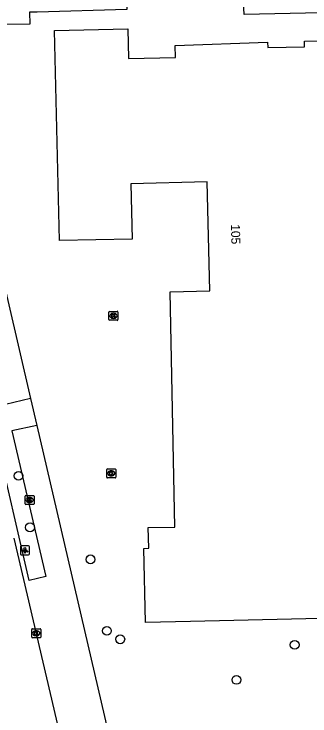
# Model space of a CAD drawing. Extents: x 157321 to 158827, y 386650 to 388532.
# Drawn here: x 157748.5 to 157781.4, y 387792.6 to 387870.6 of the extents above; entities that cross this region are included whole.
import ezdxf

# ---------------------------------------------------------------- set-up
doc = ezdxf.new("R2010")
doc.units = 0
for name, color, linetype in [('IMGEO_Boom', 7, 'Continuous'), ('IMGEO_Gemengd_bos', 7, 'Continuous'), ('IMGEO_Kolk', 7, 'Continuous'), ('IMGEO_Lichtpunt', 7, 'Continuous'), ('IMGEO_Pand', 7, 'Continuous'), ('IMGEO_Pand_nummerreeks', 7, 'Continuous'), ('IMGEO_Rijbaan_lokaal_open', 7, 'Continuous'), ('IMGEO_Voetpad_open', 7, 'Continuous')]:
    doc.layers.add(name, color=color, linetype=linetype)

msp = doc.modelspace()

# ---------------------------------------------------------------- linework, layer by layer
at = {"layer": 'IMGEO_Boom'}
for centre in [(157748.999, 387819.242), (157750.27, 387813.52), (157756.988, 387809.959), (157758.812, 387802.014), (157760.297, 387801.076), (157779.676, 387800.464), (157773.202, 387796.559)]:
    msp.add_circle(centre, 0.489, dxfattribs=at)
at = {"layer": 'IMGEO_Gemengd_bos'}
msp.add_lwpolyline([(157791.134, 387870.919), (157774.059, 387870.543), (157774.007, 387871.982), (157761.056, 387872.053), (157761.038, 387871.083), (157751.067, 387870.808), (157750.201, 387870.784), (157750.238, 387869.454), (157740.621, 387869.428)], dxfattribs=at)
at = {"layer": 'IMGEO_Kolk'}
for p, q in [((157759.043, 387836.61), (157759.043, 387837.462)), ((157759.118, 387837.536), (157759.97, 387837.536)), ((157759.531, 387837.316), (157759.556, 387837.316)), ((157760.044, 387837.462), (157760.044, 387836.61)), ((157759.97, 387836.536), (157759.118, 387836.536)), ((157759.554, 387836.756), (157759.529, 387836.756)), ((157758.788, 387819.096), (157758.788, 387819.948)), ((157758.863, 387820.022), (157759.715, 387820.022)), ((157759.789, 387819.948), (157759.789, 387819.096)), ((157759.299, 387819.242), (157759.274, 387819.242)), ((157759.276, 387819.802), (157759.301, 387819.802)), ((157759.715, 387819.022), (157758.863, 387819.022)), ((157749.714, 387816.137), (157749.714, 387816.989)), ((157749.789, 387817.063), (157750.641, 387817.063)), ((157750.202, 387816.843), (157750.227, 387816.843)), ((157750.715, 387816.989), (157750.715, 387816.137)), ((157750.641, 387816.063), (157749.789, 387816.063)), ((157750.225, 387816.283), (157750.2, 387816.283)), ((157750.452, 387801.323), (157750.452, 387802.175)), ((157750.527, 387802.249), (157751.379, 387802.249)), ((157750.94, 387802.029), (157750.965, 387802.029)), ((157751.453, 387802.175), (157751.453, 387801.323)), ((157751.379, 387801.249), (157750.527, 387801.249)), ((157750.963, 387801.469), (157750.938, 387801.469))]:
    msp.add_line(p, q, dxfattribs=at)
for points in [[(157759.043, 387836.61), (157759.043, 387837.462)], [(157759.118, 387837.536), (157759.97, 387837.536)], [(157759.364, 387837.236), (157759.487, 387837.236), (157759.487, 387837.085), (157759.617, 387837.236), (157759.781, 387837.236), (157759.635, 387837.085), (157759.788, 387836.836), (157759.636, 387836.836), (157759.551, 387837), (157759.487, 387836.933), (157759.487, 387836.836), (157759.364, 387836.836), (157759.364, 387837.236)], [(157760.044, 387837.462), (157760.044, 387836.61)], [(157759.97, 387836.536), (157759.118, 387836.536)], [(157758.788, 387819.096), (157758.788, 387819.948)], [(157758.863, 387820.022), (157759.715, 387820.022)], [(157759.789, 387819.948), (157759.789, 387819.096)], [(157759.109, 387819.722), (157759.232, 387819.722), (157759.232, 387819.571), (157759.362, 387819.722), (157759.526, 387819.722), (157759.38, 387819.571), (157759.533, 387819.322), (157759.381, 387819.322), (157759.296, 387819.486), (157759.232, 387819.419), (157759.232, 387819.322), (157759.109, 387819.322), (157759.109, 387819.722)], [(157759.715, 387819.022), (157758.863, 387819.022)], [(157749.714, 387816.137), (157749.714, 387816.989)], [(157749.789, 387817.063), (157750.641, 387817.063)], [(157750.035, 387816.763), (157750.158, 387816.763), (157750.158, 387816.612), (157750.288, 387816.763), (157750.452, 387816.763), (157750.306, 387816.612), (157750.459, 387816.363), (157750.307, 387816.363), (157750.222, 387816.527), (157750.158, 387816.46), (157750.158, 387816.363), (157750.035, 387816.363), (157750.035, 387816.763)], [(157750.715, 387816.989), (157750.715, 387816.137)], [(157750.641, 387816.063), (157749.789, 387816.063)], [(157750.452, 387801.323), (157750.452, 387802.175)], [(157750.527, 387802.249), (157751.379, 387802.249)], [(157750.773, 387801.949), (157750.896, 387801.949), (157750.896, 387801.798), (157751.026, 387801.949), (157751.19, 387801.949), (157751.044, 387801.798), (157751.197, 387801.549), (157751.045, 387801.549), (157750.96, 387801.713), (157750.896, 387801.646), (157750.896, 387801.549), (157750.773, 387801.549), (157750.773, 387801.949)], [(157751.453, 387802.175), (157751.453, 387801.323)], [(157751.379, 387801.249), (157750.527, 387801.249)]]:
    msp.add_lwpolyline(points, dxfattribs=at)
for centre, start, end in [((157759.12, 387837.46), 91.55205, 178.44795), ((157759.12, 387837.46), 91.55205, 178.44795), ((157759.968, 387837.46), 1.55205, 88.44795), ((157759.968, 387837.46), 1.55205, 88.44795), ((157759.12, 387836.612), 181.55205, 268.44795), ((157759.12, 387836.612), 181.55205, 268.44795), ((157759.968, 387836.612), 271.55205, 358.44795), ((157759.968, 387836.612), 271.55205, 358.44795), ((157758.865, 387819.946), 91.55205, 178.44795), ((157758.865, 387819.946), 91.55205, 178.44795), ((157759.713, 387819.946), 1.55205, 88.44795), ((157759.713, 387819.946), 1.55205, 88.44795), ((157758.865, 387819.098), 181.55205, 268.44795), ((157758.865, 387819.098), 181.55205, 268.44795), ((157759.713, 387819.098), 271.55205, 358.44795), ((157759.713, 387819.098), 271.55205, 358.44795), ((157749.791, 387816.987), 91.55205, 178.44795), ((157749.791, 387816.987), 91.55205, 178.44795), ((157750.639, 387816.987), 1.55205, 88.44795), ((157750.639, 387816.987), 1.55205, 88.44795), ((157749.791, 387816.139), 181.55205, 268.44795), ((157749.791, 387816.139), 181.55205, 268.44795), ((157750.639, 387816.139), 271.55205, 358.44795), ((157750.639, 387816.139), 271.55205, 358.44795), ((157750.529, 387802.173), 91.55205, 178.44795), ((157750.529, 387802.173), 91.55205, 178.44795), ((157751.377, 387802.173), 1.55205, 88.44795), ((157751.377, 387802.173), 1.55205, 88.44795), ((157750.529, 387801.325), 181.55205, 268.44795), ((157750.529, 387801.325), 181.55205, 268.44795), ((157751.377, 387801.325), 271.55205, 358.44795), ((157751.377, 387801.325), 271.55205, 358.44795)]:
    msp.add_arc(centre, 0.0765, start, end, dxfattribs=at)
for centre, major_axis, ratio, start_param, end_param in [((157759.53, 387837.036), (-0.387, 0.002), 0.722429, 4.712389, 7.853982), ((157759.555, 387837.036), (-0.39, 0.002), 0.717154, 1.570796, 4.712389), ((157759.275, 387819.522), (-0.387, 0.002), 0.722429, 4.712389, 7.853982), ((157759.3, 387819.522), (-0.39, 0.002), 0.717154, 1.570796, 4.712389), ((157750.201, 387816.563), (-0.387, 0.002), 0.722429, 4.712389, 7.853982), ((157750.226, 387816.563), (-0.39, 0.002), 0.717154, 1.570796, 4.712389), ((157750.939, 387801.749), (-0.387, 0.002), 0.722429, 4.712389, 7.853982), ((157750.964, 387801.749), (-0.39, 0.002), 0.717154, 1.570796, 4.712389)]:
    msp.add_ellipse(centre, major_axis=major_axis, ratio=ratio, start_param=start_param, end_param=end_param, dxfattribs=at)
at = {"layer": 'IMGEO_Lichtpunt'}
for p, q in [((157749.198, 387811.37), (157749.198, 387810.563)), ((157749.198, 387811.37), (157749.198, 387810.563)), ((157750.1, 387811.465), (157749.292, 387811.465)), ((157750.1, 387811.465), (157749.292, 387811.465)), ((157750.194, 387810.563), (157750.194, 387811.37)), ((157750.194, 387810.563), (157750.194, 387811.37)), ((157749.292, 387810.469), (157750.1, 387810.469)), ((157749.292, 387810.469), (157750.1, 387810.469))]:
    msp.add_line(p, q, dxfattribs=at)
for points in [[(157749.572, 387811.034), (157749.611, 387811.006), (157749.423, 387810.744), (157749.385, 387810.771), (157749.572, 387811.034)], [(157749.674, 387810.986), (157749.721, 387810.986), (157749.721, 387810.664), (157749.674, 387810.664), (157749.674, 387810.986)], [(157749.784, 387811.006), (157749.822, 387811.033), (157750.009, 387810.771), (157749.97, 387810.743), (157749.784, 387811.006)]]:
    msp.add_lwpolyline(points, dxfattribs=at)
msp.add_circle((157749.697, 387811.168), 0.0994, dxfattribs=at)
for centre, start, end in [((157749.292, 387811.37), 90, 180), ((157749.292, 387811.37), 90, 180), ((157750.1, 387811.37), 0, 90), ((157750.1, 387811.37), 0, 90), ((157749.292, 387810.563), 180, 270), ((157749.292, 387810.563), 180, 270), ((157750.1, 387810.563), 270, 0), ((157750.1, 387810.563), 270, 360)]:
    msp.add_arc(centre, 0.0946, start, end, dxfattribs=at)
at = {"layer": 'IMGEO_Pand'}
msp.add_lwpolyline([(157790.564, 387803.562), (157768.094, 387803.067), (157763.095, 387802.957), (157762.929, 387811.187), (157763.459, 387811.198), (157763.413, 387813.497), (157766.362, 387813.557), (157765.834, 387839.703), (157770.239, 387839.816), (157769.968, 387851.918), (157761.477, 387851.728), (157761.615, 387845.575), (157753.527, 387845.394), (157753.005, 387868.773), (157761.128, 387868.954), (157761.201, 387865.653), (157766.439, 387865.77), (157766.409, 387867.096), (157776.667, 387867.471), (157776.68, 387866.87), (157780.781, 387866.957), (157780.768, 387867.557), (157789.226, 387867.736)], dxfattribs=at)
at = {"layer": 'IMGEO_Rijbaan_lokaal_open'}
msp.add_lwpolyline([(157748.477, 387812.302), (157760.434, 387761.155), (157760.598, 387760.418), (157762.736, 387751.297)], dxfattribs=at)
at = {"layer": 'IMGEO_Voetpad_open'}
for points in [[(157740.621, 387869.428), (157746.507, 387844.177), (157750.318, 387827.827)], [(157750.318, 387827.827), (157747.561, 387827.185)], [(157750.318, 387827.827), (157751.015, 387824.836)], [(157751.015, 387824.836), (157748.247, 387824.238)], [(157751.015, 387824.836), (157761.637, 387779.261)], [(157748.247, 387824.238), (157752.019, 387808.053), (157750.191, 387807.63), (157746.406, 387823.84)]]:
    msp.add_lwpolyline(points, dxfattribs=at)

# ---------------------------------------------------------------- texts
at = {"layer": 'IMGEO_Pand_nummerreeks'}
msp.add_text('105', height=1, rotation=271.28322, dxfattribs=at).set_placement((157772.594, 387847.211))

doc.saveas('drawing.dxf')
